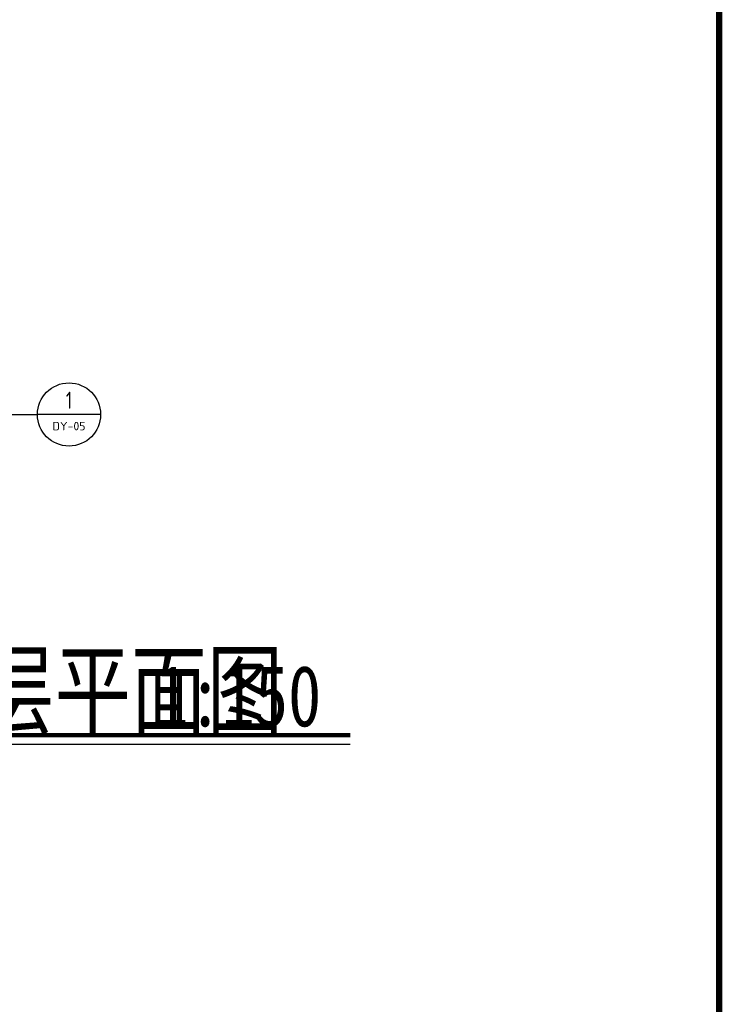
# Model space of a CAD drawing. Extents: x 1779708 to 7299578, y -1121471 to 88434.
# Tile 374 of 656: x 4786737 to 4803410, y -1072383 to -1049008. Entities that reach past the tile are written whole.
import ezdxf
from ezdxf.enums import TextEntityAlignment as Align

# ---------------------------------------------------------------- set-up
doc = ezdxf.new("R2010")
doc.units = 0
doc.header["$LTSCALE"] = 1000
doc.header["$MEASUREMENT"] = 0
for name, color, linetype in [('DIM_IDEN', 3, 'CONTINUOUS'), ('DIM_SYMB', 3, 'CONTINUOUS'), ('PUB_TEXT', 7, 'CONTINUOUS'), ('PUB_TITLE', 4, 'CONTINUOUS'), ('修改', 6, 'CONTINUOUS')]:
    doc.layers.add(name, color=color, linetype=linetype)
doc.styles.add('-仿宋_GB2312', font='txt', dxfattribs={"width": 0.8})
doc.styles.get("Standard").update_dxf_attribs({"font": 'GBENOR', "bigfont": 'GBCBIG'})

# ---------------------------------------------------------------- blocks, each defined once
blk = doc.blocks.new('A$C36B43F05')
at = {"layer": 'PUB_TITLE', "const_width": 150}
blk.add_lwpolyline([(1500, 1500), (124650, 1500), (124650, 174600), (1500, 174600)], close=True, dxfattribs=at)

msp = doc.modelspace()

# ---------------------------------------------------------------- linework, layer by layer
at = {"layer": 'DIM_IDEN'}
for p in [(4784619, -1058380.4), (4788657.4, -1058380.4)]:
    msp.add_line(p, (4787157.4, -1058380.4), dxfattribs=at)
msp.add_circle((4787907.4, -1058380.4), 750, dxfattribs=at)
at = {"layer": 'DIM_SYMB', "const_width": 105}
msp.add_lwpolyline([(4781227.7, -1065993.9), (4794582.4, -1065993.9)], dxfattribs=at)
at = {"layer": 'DIM_SYMB'}
msp.add_lwpolyline([(4781227.7, -1066203.9), (4794582.4, -1066203.9)], dxfattribs=at)

# ---------------------------------------------------------------- block references
at = {"layer": '修改'}
msp.add_blockref('A$C36B43F05', (4678684.8, -1084792.1), dxfattribs=at)

# ---------------------------------------------------------------- texts
at = {"layer": 'PUB_TEXT', "color": 7}
for s, height, width, p, p2 in [('1', 403.5, 0.995924, (4787833.3, -1058243.2), (4787981.4, -1058243.2)), ('DY-05', 201.87, 1.021526, (4787516, -1058757.4), (4788298.8, -1058757.4))]:
    msp.add_text(s, height=height, dxfattribs=dict(at, width=width)).set_placement(p, p2, align=Align.FIT)
at = {"layer": 'PUB_TEXT', "color": 7, "style": '-仿宋_GB2312', "width": 0.8}
for s, height, p in [('六层平面图', 1736.17, (4783958.4, -1065783.9)), ('1:150', 1446.81, (4789956.1, -1065783.9))]:
    msp.add_text(s, height=height, dxfattribs=at).set_placement(p)

doc.saveas('drawing.dxf')
